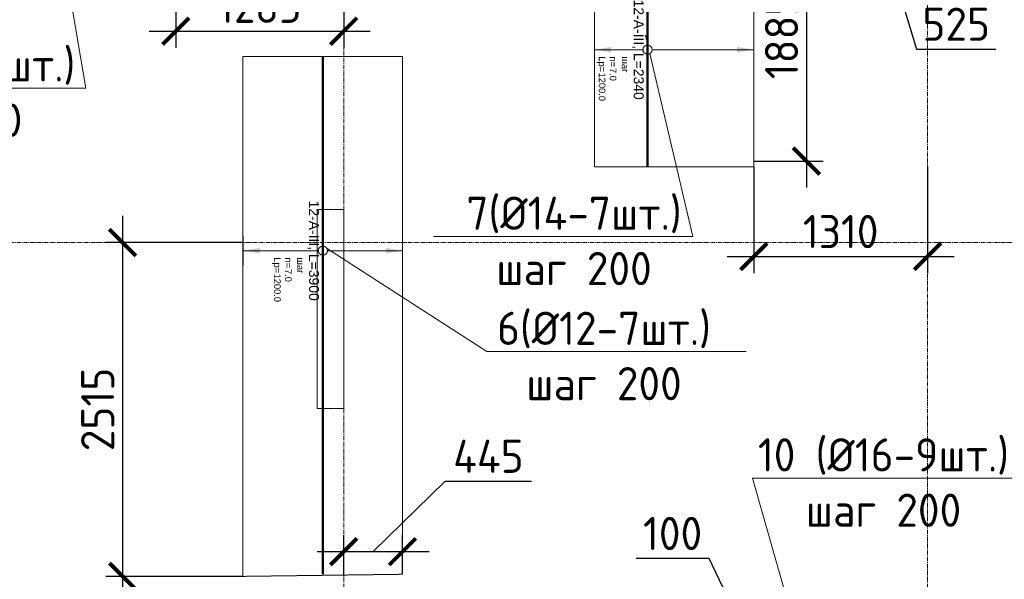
# Model space of a CAD drawing. Header units: millimetres. Extents: x -5898314 to 1055204, y -720802 to 1562611.
# Tile 323 of 362: x 130641 to 138061, y -42641 to -38426. Entities that reach past the tile are written whole.
import ezdxf
from ezdxf import colors
from ezdxf.entities.mleader import LeaderData, LeaderLine
from ezdxf.enums import TextEntityAlignment as Align
from ezdxf.math import Vec2, Vec3

# ---------------------------------------------------------------- set-up
doc = ezdxf.new("R2010")
doc.units = ezdxf.units.MM
doc.set_wipeout_variables(frame=1)
for name, pattern in [('01 Штриховая _4 мм_', [6, 3.5, -2.5]), ('______5', [1100, 800, -100, 100, -100]), ('DASHED', [7, 5, -2, 0]), ('GOST2.303 4', [7, 5, -2, 0]), ('осевая', [50.8, 31.75, -6.35, 6.35, -6.35])]:
    doc.linetypes.add(name, pattern=pattern)
for name, color, linetype, lineweight in [('907Сл Осевые', 1, 'Continuous', 0), ('_0.5', 94, 'Continuous', 50), ('АрмСтер', 2, 'Continuous', 50), ('контур распр. стерхней', 2, 'GOST2.303 4', 20), ('Оси', 40, '______5', 18), ('Перекрытие ж_бетон', 1, 'Continuous', 30), ('подоснова', 151, 'Continuous', 5), ('РАЗМЕРЫ', 1, 'Continuous', 9)]:
    doc.layers.add(name, color=color, linetype=linetype, lineweight=lineweight)
doc.layers.add('АрмСтер_атрибуты', color=2, linetype='Continuous', lineweight=0, plot=False)
doc.layers.add('Колонна_ бетон', color=7, linetype='Continuous', lineweight=50, true_color=0xb4b496)
doc.styles.add('GOST-2.304_Type-B', font='GOST_Common.ttf')
doc.styles.get("Standard").update_dxf_attribs({"font": 'arial.ttf'})
doc.styles.add('Аннотативный', font='arial.ttf')
doc.dimstyles.new('СПДС', dxfattribs={"dimscale": 100, "dimtxt": 2.5, "dimasz": 2, "dimexe": 1.25, "dimexo": 0, "dimtad": 1, "dimdec": 0, "dimrnd": 5, "dimtxsty": 'GOST-2.304_Type-B', "dimblk": 'ARCHTICK', "dimcen": 2.5, "dimdle": 2, "dimclrd": 1, "dimclre": 1, "dimclrt": 1, "dimadec": 0, "dimazin": 2, "dimtfac": 0.75, "dimtdec": 0, "dimtmove": 1, "dimatfit": 3, "dimfxl": 1, "dimtfillclr": 256, "dimtolj": 1, "dimarcsym": 1})

# ---------------------------------------------------------------- blocks, each defined once
blk = doc.blocks.new('подложка стн 1-го этажа')
at = {"layer": 'Колонна_ бетон', "color": 252, "linetype": 'DASHED', "lineweight": 0, "ltscale": 0.5, "true_color": 0x939598, "transparency": 33554687}
for p, q in [((35143.8, 14861.8, -200), (34943.8, 14861.8, -200)), ((34943.8, 13361.8, -200), (34943.8, 14861.8, -200)), ((34943.8, 14861.8, -200), (34943.8, 14861.8, -200)), ((35143.8, 14861.8, -200), (34943.8, 14861.8, -200)), ((34943.8, 13361.8, -200), (34943.8, 14861.8, -200)), ((34943.8, 14861.8, -200), (34943.8, 14861.8, -200)), ((35143.8, 14861.8, -200), (35143.8, 14861.8, -200)), ((35143.8, 14861.8, -200), (35143.8, 13361.8, -200)), ((35143.8, 14861.8, -200), (35143.8, 14861.8, -200)), ((35143.8, 14861.8, -200), (35143.8, 13361.8, -200)), ((34943.8, 13361.8, -200), (34943.8, 13361.8, -200)), ((35143.8, 13361.8, -200), (34943.8, 13361.8, -200)), ((34943.8, 13361.8, -200), (34943.8, 13361.8, -200)), ((35143.8, 13361.8, -200), (34943.8, 13361.8, -200)), ((35143.8, 13361.8, -200), (35143.8, 13361.8, -200)), ((35143.8, 13361.8, -200), (35143.8, 13361.8, -200))]:
    blk.add_line(p, q, dxfattribs=at)
blk = doc.blocks.new('оси блок 2')
at = {"layer": 'Оси', "color": 16, "linetype": 'осевая', "lineweight": 0, "transparency": 33554687}
for p, q in [((-58604.7, -322543), (-58604.7, -347914.1)), ((-54204.7, -322543), (-54204.7, -347914.1)), ((-89822.3, -337801.3), (-37238.5, -337801.3))]:
    blk.add_line(p, q, dxfattribs=at)
blk = doc.blocks.new('_None')
blk = doc.blocks.new('*U1034')
at = {"layer": 'РАЗМЕРЫ'}
for p, q in [((112.5, 800), (-112.5, 800)), ((112.5, -400), (-112.5, -400))]:
    blk.add_line(p, q, dxfattribs=at)
at = {"layer": 'РАЗМЕРЫ', "ltscale": 15}
blk.add_line((0, -400), (0, 800), dxfattribs=at)
at = {"layer": 'РАЗМЕРЫ'}
for points in [[(0, 800), (20.9, 674.8), (-20.9, 674.8)], [(0, -400), (20.9, -274.8), (-20.9, -274.8)]]:
    blk.add_solid(points, dxfattribs=at)
at = {"layer": 'АрмСтер_атрибуты', "color": 215, "ltscale": 15, "style": 'Аннотативный'}
for s, p in [('шаг', (51.4, -194.2)), ('n=', (51.4, -285.1)), ('Lр=', (50.2, -367.8))]:
    blk.add_text(s, height=50, dxfattribs=at).set_placement(p)
at = {"layer": 'АрмСтер_атрибуты', "style": 'Аннотативный', "flags": 8}
blk.add_attdef('ПОЗ', (110, 29.6), '', height=75, dxfattribs=at)
at = {"layer": 'АрмСтер_атрибуты', "color": 215, "style": 'Аннотативный'}
for tag, p, flags in [('ШАГ', (190.9, -194.2), 10), ('КОЛ', (138, -285.1), 8), ('ШИРИНА', (172.9, -367.8), 8)]:
    blk.add_attdef(tag, p, '', height=50, dxfattribs=dict(at, flags=flags))
at = {"layer": 'АрмСтер_атрибуты', "flags": 9}
for tag, p in [('МАССА', (-1033.5, -410.5)), ('ОБОЗНАЧЕНИЕ', (-1033.5, -524.4))]:
    blk.add_attdef(tag, p, '', height=75, dxfattribs=at)
at = {"linetype": 'Continuous', "lineweight": 0}
blk.add_wipeout([(35, 0), (28.3, 20.6), (10.8, 33.3), (-10.8, 33.3), (-28.3, 20.6), (-35, 0), (-28.3, -20.6), (-10.8, -33.3), (10.8, -33.3), (28.3, -20.6)], dxfattribs=at)
at = {"color": 0, "linetype": 'ByBlock', "lineweight": -2, "ltscale": 100}
blk.add_line((-1462.5, 0), (877.5, 0), dxfattribs=at)
at = {"layer": 'РАЗМЕРЫ'}
blk.add_circle((0, 0), 35, dxfattribs=at)
at = {"layer": 'АрмСтер_атрибуты', "style": 'Аннотативный', "flags": 8}
blk.add_attdef('НАИМЕНОВАНИЕ', text='', height=75, dxfattribs=at).set_placement((0, -29.3), align=Align.TOP_CENTER)
blk = doc.blocks.new('*U1052')
at = {"layer": 'РАЗМЕРЫ'}
for p, q in [((112.5, 600), (-112.5, 600)), ((112.5, -600), (-112.5, -600))]:
    blk.add_line(p, q, dxfattribs=at)
at = {"layer": 'РАЗМЕРЫ', "ltscale": 15}
blk.add_line((0, -600), (0, 600), dxfattribs=at)
at = {"layer": 'РАЗМЕРЫ'}
for points in [[(0, 600), (20.9, 474.8), (-20.9, 474.8)], [(0, -600), (20.9, -474.8), (-20.9, -474.8)]]:
    blk.add_solid(points, dxfattribs=at)
at = {"layer": 'АрмСтер_атрибуты', "color": 215, "ltscale": 15, "style": 'Аннотативный'}
for s, p in [('шаг', (51.4, -194.2)), ('n=', (51.4, -285.1)), ('Lр=', (50.2, -367.8))]:
    blk.add_text(s, height=50, dxfattribs=at).set_placement(p)
at = {"layer": 'АрмСтер_атрибуты', "style": 'Аннотативный', "flags": 8}
blk.add_attdef('ПОЗ', (110, 29.6), '', height=75, dxfattribs=at)
at = {"layer": 'АрмСтер_атрибуты', "color": 215, "style": 'Аннотативный'}
for tag, p, flags in [('ШАГ', (190.9, -194.2), 10), ('КОЛ', (138, -285.1), 8), ('ШИРИНА', (172.9, -367.8), 8)]:
    blk.add_attdef(tag, p, '', height=50, dxfattribs=dict(at, flags=flags))
at = {"layer": 'АрмСтер_атрибуты', "flags": 9}
for tag, p in [('МАССА', (-1033.5, -610.5)), ('ОБОЗНАЧЕНИЕ', (-1033.5, -724.4))]:
    blk.add_attdef(tag, p, '', height=75, dxfattribs=at)
at = {"linetype": 'Continuous', "lineweight": 0}
blk.add_wipeout([(35, 0), (28.3, 20.6), (10.8, 33.3), (-10.8, 33.3), (-28.3, 20.6), (-35, 0), (-28.3, -20.6), (-10.8, -33.3), (10.8, -33.3), (28.3, -20.6)], dxfattribs=at)
at = {"color": 0, "linetype": 'ByBlock', "lineweight": -2, "ltscale": 100}
blk.add_line((-1462.5, 0), (2437.5, 0), dxfattribs=at)
at = {"layer": 'РАЗМЕРЫ'}
blk.add_circle((0, 0), 35, dxfattribs=at)
at = {"layer": 'АрмСтер_атрибуты', "style": 'Аннотативный', "flags": 8}
blk.add_attdef('НАИМЕНОВАНИЕ', text='', height=75, dxfattribs=at).set_placement((0, -29.3), align=Align.TOP_CENTER)
blk = doc.blocks.new('_ArchTick')
at = {"color": 0, "linetype": 'ByBlock', "const_width": 0.15}
blk.add_lwpolyline([(-0.5, -0.5), (0.5, 0.5)], dxfattribs=at)
blk = doc.blocks.new('*D1106')
at = {"layer": '907Сл Осевые', "color": 1, "lineweight": -2, "transparency": 16777216}
for p, q in [((131817.8, -37337.2), (131817.8, -38637.1)), ((133082.8, -37337.2), (133082.8, -38637.1)), ((131617.8, -38512.1), (133282.8, -38512.1))]:
    blk.add_line(p, q, dxfattribs=at)
at = {"layer": 'DEFPOINTS', "color": 0, "lineweight": 0, "transparency": 16777216}
for p in [(131817.8, -37337.2), (133082.8, -37337.2), (133082.8, -38512.1)]:
    blk.add_point(p, dxfattribs=at)
at = {"layer": '907Сл Осевые', "color": 1, "lineweight": -2, "transparency": 16777216, "xscale": 200, "yscale": 200, "zscale": 200, "rotation": 180}
blk.add_blockref('_ArchTick', (131817.8, -38512.1), dxfattribs=at)
at = {"layer": '907Сл Осевые', "color": 1, "lineweight": -2, "transparency": 16777216, "xscale": 200, "yscale": 200, "zscale": 200}
blk.add_blockref('_ArchTick', (133082.8, -38512.1), dxfattribs=at)
at = {"layer": '907Сл Осевые', "color": 1, "lineweight": 0, "transparency": 16777216, "insert": (132450.3, -38324.6), "char_height": 250, "attachment_point": 5, "style": 'GOST-2.304_Type-B'}
blk.add_mtext('\\A1;1265', dxfattribs=at)
blk = doc.blocks.new('*D1120')
at = {"layer": '907Сл Осевые', "color": 1, "lineweight": -2, "transparency": 16777216}
for p, q in [((131416.6, -39904.4), (131416.6, -42819.1)), ((132322.3, -40104.4), (131291.6, -40104.4)), ((132322.3, -42619.1), (131291.6, -42619.1))]:
    blk.add_line(p, q, dxfattribs=at)
at = {"layer": 'DEFPOINTS', "color": 0, "lineweight": 0, "transparency": 16777216}
for p in [(132322.3, -40104.4), (131416.6, -42619.1), (132322.3, -42619.1)]:
    blk.add_point(p, dxfattribs=at)
at = {"layer": '907Сл Осевые', "color": 1, "lineweight": -2, "transparency": 16777216, "xscale": 200, "yscale": 200, "zscale": 200}
for p, rotation in [((131416.6, -40104.4), 90), ((131416.6, -42619.1), 270)]:
    blk.add_blockref('_ArchTick', p, dxfattribs=dict(at, rotation=rotation))
at = {"layer": '907Сл Осевые', "color": 1, "lineweight": 0, "transparency": 16777216, "insert": (131229.1, -41361.7), "char_height": 250, "attachment_point": 5, "rotation": 90, "style": 'GOST-2.304_Type-B'}
blk.add_mtext('\\A1;2515', dxfattribs=at)
blk = doc.blocks.new('*D1121')
at = {"layer": '907Сл Осевые', "color": 1, "lineweight": -2, "transparency": 16777216}
for p, q in [((133304.4, -42432.9), (133848.3, -41901.7)), ((133848.3, -41901.7), (134498.3, -41901.7)), ((133082.8, -42609.1), (133082.8, -42307.9)), ((133526, -42603.3), (133526, -42307.9)), ((132882.8, -42432.9), (133726, -42432.9))]:
    blk.add_line(p, q, dxfattribs=at)
at = {"layer": 'DEFPOINTS', "color": 0, "lineweight": 0, "transparency": 16777216}
for p in [(133526, -42432.9), (133082.8, -42609.1), (133526, -42603.3)]:
    blk.add_point(p, dxfattribs=at)
at = {"layer": '907Сл Осевые', "color": 1, "lineweight": -2, "transparency": 16777216, "xscale": 200, "yscale": 200, "zscale": 200, "rotation": 180}
blk.add_blockref('_ArchTick', (133082.8, -42432.9), dxfattribs=at)
at = {"layer": '907Сл Осевые', "color": 1, "lineweight": -2, "transparency": 16777216, "xscale": 200, "yscale": 200, "zscale": 200}
blk.add_blockref('_ArchTick', (133526, -42432.9), dxfattribs=at)
at = {"layer": '907Сл Осевые', "color": 1, "lineweight": 0, "transparency": 16777216, "insert": (134173.3, -41714.2), "char_height": 250, "attachment_point": 5, "style": 'GOST-2.304_Type-B'}
blk.add_mtext('\\A1;445', dxfattribs=at)
blk = doc.blocks.new('*D1064')
at = {"layer": '907Сл Осевые', "color": 1, "lineweight": -2, "transparency": 16777216}
for p, q in [((136569.7, -37404.4), (136569.7, -39690.7)), ((136173, -37604.4), (136694.7, -37604.4)), ((136173, -39490.7), (136694.7, -39490.7))]:
    blk.add_line(p, q, dxfattribs=at)
at = {"layer": 'DEFPOINTS', "color": 0, "lineweight": 0, "transparency": 16777216}
for p in [(136173, -37604.4), (136173, -39490.7), (136569.7, -39490.7)]:
    blk.add_point(p, dxfattribs=at)
at = {"layer": '907Сл Осевые', "color": 1, "lineweight": -2, "transparency": 16777216, "xscale": 200, "yscale": 200, "zscale": 200}
for p, rotation in [((136569.7, -37604.4), 90), ((136569.7, -39490.7), 270)]:
    blk.add_blockref('_ArchTick', p, dxfattribs=dict(at, rotation=rotation))
at = {"layer": '907Сл Осевые', "color": 1, "lineweight": 0, "transparency": 16777216, "insert": (136382.2, -38547.6), "char_height": 250, "attachment_point": 5, "rotation": 90, "style": 'GOST-2.304_Type-B'}
blk.add_mtext('\\A1;1885', dxfattribs=at)
blk = doc.blocks.new('*D1077')
at = {"layer": 'DEFPOINTS', "color": 0, "lineweight": 0, "ltscale": 0.3, "transparency": 16777216}
for p in [(136173, -39533.6), (137482.8, -39533.6), (137482.8, -40209.2)]:
    blk.add_point(p, dxfattribs=at)
at = {"layer": 'подоснова', "color": 1, "lineweight": -2, "ltscale": 0.3, "transparency": 16777216}
for p, q in [((136173, -39533.6), (136173, -40334.2)), ((137482.8, -39533.6), (137482.8, -40334.2)), ((135973, -40209.2), (137682.8, -40209.2))]:
    blk.add_line(p, q, dxfattribs=at)
at = {"layer": 'подоснова', "color": 1, "lineweight": -2, "ltscale": 0.3, "transparency": 16777216, "xscale": 200, "yscale": 200, "zscale": 200, "rotation": 180}
blk.add_blockref('_ArchTick', (136173, -40209.2), dxfattribs=at)
at = {"layer": 'подоснова', "color": 1, "lineweight": -2, "ltscale": 0.3, "transparency": 16777216, "xscale": 200, "yscale": 200, "zscale": 200}
blk.add_blockref('_ArchTick', (137482.8, -40209.2), dxfattribs=at)
at = {"layer": 'подоснова', "color": 1, "ltscale": 0.3, "transparency": 16777216, "insert": (136827.9, -40021.7), "char_height": 250, "attachment_point": 5, "style": 'GOST-2.304_Type-B'}
blk.add_mtext('\\A1;1310', dxfattribs=at)
blk = doc.blocks.new('*D1078')
at = {"layer": '907Сл Осевые', "color": 1, "lineweight": -2, "transparency": 16777216}
for p, q in [((136957.6, -37604.4), (136957.6, -38178.4)), ((137482.8, -37604.4), (137482.8, -38178.4)), ((137682.8, -38053.4), (136757.6, -38053.4)), ((137220.2, -38053.4), (137398.3, -38647.2)), ((137398.3, -38647.2), (137998.3, -38647.2))]:
    blk.add_line(p, q, dxfattribs=at)
at = {"layer": 'DEFPOINTS', "color": 0, "lineweight": 0, "transparency": 16777216}
for p in [(136957.6, -37604.4), (137482.8, -37604.4), (136957.6, -38053.4)]:
    blk.add_point(p, dxfattribs=at)
at = {"layer": '907Сл Осевые', "color": 1, "lineweight": -2, "transparency": 16777216, "xscale": 200, "yscale": 200, "zscale": 200, "rotation": 180}
blk.add_blockref('_ArchTick', (136957.6, -38053.4), dxfattribs=at)
at = {"layer": '907Сл Осевые', "color": 1, "lineweight": -2, "transparency": 16777216, "xscale": 200, "yscale": 200, "zscale": 200}
blk.add_blockref('_ArchTick', (137482.8, -38053.4), dxfattribs=at)
at = {"layer": '907Сл Осевые', "color": 1, "lineweight": 0, "transparency": 16777216, "insert": (137698.3, -38459.7), "char_height": 250, "attachment_point": 5, "style": 'GOST-2.304_Type-B'}
blk.add_mtext('\\A1;525', dxfattribs=at)
blk = doc.blocks.new('*D1437')
at = {"layer": '_0.5', "color": 1, "lineweight": -2, "transparency": 16777216}
for p, q in [((135836.4, -42483.4), (135286.4, -42483.4)), ((136090, -43014.6), (135836.4, -42483.4)), ((136038.8, -43273.3), (136038.8, -42889.6)), ((136141.2, -43273.3), (136141.2, -42889.6)), ((136038.8, -43014.6), (135838.8, -43014.6)), ((136141.2, -43014.6), (136038.8, -43014.6)), ((136141.2, -43014.6), (136038.8, -43014.6)), ((136141.2, -43014.6), (136341.2, -43014.6))]:
    blk.add_line(p, q, dxfattribs=at)
at = {"layer": 'DEFPOINTS', "color": 0, "lineweight": 0, "transparency": 16777216}
for p in [(136038.8, -43014.6), (136038.8, -43273.3), (136141.2, -43273.3)]:
    blk.add_point(p, dxfattribs=at)
at = {"layer": '_0.5', "color": 1, "lineweight": -2, "transparency": 16777216, "xscale": 200, "yscale": 200, "zscale": 200}
blk.add_blockref('_ArchTick', (136038.8, -43014.6), dxfattribs=at)
at = {"layer": '_0.5', "color": 1, "lineweight": -2, "transparency": 16777216, "xscale": 200, "yscale": 200, "zscale": 200, "rotation": 180}
blk.add_blockref('_ArchTick', (136141.2, -43014.6), dxfattribs=at)
at = {"layer": '_0.5', "color": 1, "lineweight": 0, "transparency": 16777216, "insert": (135561.4, -42295.9), "char_height": 250, "attachment_point": 5, "style": 'GOST-2.304_Type-B'}
blk.add_mtext('\\A1;100', dxfattribs=at)

msp = doc.modelspace()

# ---------------------------------------------------------------- linework, layer by layer
at = {"layer": 'контур распр. стерхней', "linetype": '01 Штриховая _4 мм_'}
for points in [[(134973.21, -39533.64), (134973.21, -37189.08), (136173, -37189.09), (136173, -39533.65)], [(132322.28, -42619.05), (132322.28, -38703.26), (133525.96, -38703.27), (133525.96, -42603.27)]]:
    msp.add_lwpolyline(points, close=True, dxfattribs=at)

# ---------------------------------------------------------------- block references
at = {"layer": 'Перекрытие ж_бетон'}
msp.add_blockref('подложка стн 1-го этажа', (97939.43, -54716.23, 560), dxfattribs=at)
at = {"layer": 'подоснова', "color": 2, "ltscale": 0.3}
msp.add_blockref('оси блок 2', (191688.07, 297696.88), dxfattribs=at)

# ---------------------------------------------------------------- dimensions: what is measured, and where the dimension line sits
at = {"layer": '907Сл Осевые', "lineweight": 0}
for base, p1, p2, picture, middle in [((133082.76, -38512.14), (131817.79, -37337.25), (133082.76, -37337.25), '*D1106', (132450.28, -38324.64)), ((136957.58, -38053.45), (137482.76, -37604.38), (136957.58, -37604.38), '*D1078', (137460.8, -38459.7))]:
    dim = msp.add_linear_dim(base=base, p1=p1, p2=p2, dimstyle='СПДС', override={"dimtxt": 2.5}, dxfattribs=at)
    dim.commit()
    dim.dimension.update_dxf_attribs({"geometry": picture, "text_midpoint": middle})
at = {"layer": '_0.5', "color": 1, "lineweight": 0}
dim = msp.add_linear_dim(base=(136038.8, -43014.64), p1=(136141.23, -43273.3), p2=(136038.8, -43273.3), dimstyle='СПДС', override={"dimtxt": 2.5}, dxfattribs=at)
dim.commit()
dim.dimension.update_dxf_attribs({"geometry": '*D1437', "text_midpoint": (135773.88, -42483.39), "dimtype": 160})

# ---------------------------------------------------------------- leaders
at = {"layer": 'подоснова', "color": 6, "lineweight": 0, "ltscale": 0.3}
ml = msp.add_multileader_mtext('Standard', dxfattribs=at)
ml.set_content('8*(%%C14-19шт.)\\Pшаг 100', color=6, style='GOST-2.304_Type-B')
ml.set_leader_properties(color=256, linetype='ByLayer', lineweight=15)
ml.set_arrow_properties(name='NONE')
ml.build(insert=Vec2(0, 0))
ml.multileader.update_dxf_attribs({"text_left_attachment_type": 6, "text_right_attachment_type": 6, "dogleg_length": 0.1, "arrow_head_size": 18})
ctx = ml.context
ctx.base_point, ctx.char_height, ctx.arrow_head_size, ctx.landing_gap_size, ctx.plane_origin = Vec3(129054.36, -38941.02, 180), 250, 18, 20, Vec3(120632.94, -33604.55, 180)
ctx.left_attachment, ctx.right_attachment, ctx.text_align_type = 6, 6, 1
notes = []
notes.append((ctx, [(1, (1, 1, 0), (131140.67, -38941.02, 180), (-1, 0), 0.1, [(0, [(130609.01, -35872.7, 180)], 0, [])])]))
ctx.mtext.insert, ctx.mtext.alignment, ctx.mtext.flow_direction = Vec3(130097.46, -38641.02, 180), 2, 5
ml = msp.add_multileader_mtext('Standard', dxfattribs=at)
ml.set_content('7(%%C14-7шт.)\\Pшаг 200', color=6, style='GOST-2.304_Type-B')
ml.set_leader_properties(color=256, linetype='ByLayer', lineweight=15)
ml.set_arrow_properties(name='NONE')
ml.build(insert=Vec2(0, 0))
ml.multileader.update_dxf_attribs({"text_left_attachment_type": 6, "text_right_attachment_type": 6, "dogleg_length": 0.1, "arrow_head_size": 18})
ctx = ml.context
ctx.base_point, ctx.char_height, ctx.arrow_head_size, ctx.landing_gap_size, ctx.plane_origin = Vec3(133923.94, -40058.55, 180), 250, 18, 20, Vec3(127322.38, -34119.59, 180)
ctx.left_attachment, ctx.right_attachment, ctx.text_align_type = 6, 6, 1
notes.append((ctx, [(1, (1, 1, 0), (135712.91, -40058.55, 180), (-1, 0), 0.1, [(0, [(135357.65, -38543.34, 180)], 0, [])])]))
ctx.mtext.insert, ctx.mtext.alignment, ctx.mtext.flow_direction = Vec3(134818.37, -39758.55, 180), 2, 5
at = {"layer": 'подоснова', "color": 4, "lineweight": 0, "ltscale": 0.3}
ml = msp.add_multileader_mtext('Standard', dxfattribs=at)
ml.set_content('6(%%C12-7шт.)\\Pшаг 200', color=4, style='GOST-2.304_Type-B')
ml.set_leader_properties(color=256, linetype='ByLayer', lineweight=15)
ml.set_arrow_properties(name='NONE')
ml.build(insert=Vec2(0, 0))
ml.multileader.update_dxf_attribs({"text_left_attachment_type": 6, "text_right_attachment_type": 6, "dogleg_length": 0.1, "arrow_head_size": 18})
ctx = ml.context
ctx.base_point, ctx.char_height, ctx.arrow_head_size, ctx.landing_gap_size, ctx.plane_origin = Vec3(134161.82, -40925.48, 180), 250, 18, 20, Vec3(124880.13, -35089.75, 180)
ctx.left_attachment, ctx.right_attachment, ctx.text_align_type = 6, 6, 1
notes.append((ctx, [(0, (1, 1, 0), (134161.72, -40925.48, 180), (1, 0), 0.1, [(0, [(132952.86, -40146.22, 180)], 0, [])])]))
ctx.mtext.insert, ctx.mtext.alignment, ctx.mtext.flow_direction = Vec3(135044.32, -40625.48, 180), 2, 5
at = {"layer": 'подоснова', "color": 5, "lineweight": 0, "ltscale": 0.3}
ml = msp.add_multileader_mtext('Standard', dxfattribs=at)
ml.set_content('10 (%%C16-9шт.)\\Pшаг 200', color=5, style='GOST-2.304_Type-B')
ml.set_leader_properties(color=256, linetype='ByLayer', lineweight=15)
ml.set_arrow_properties(name='NONE')
ml.build(insert=Vec2(0, 0))
ml.multileader.update_dxf_attribs({"text_left_attachment_type": 6, "text_right_attachment_type": 6, "dogleg_length": 0.1, "arrow_head_size": 18})
ctx = ml.context
ctx.base_point, ctx.char_height, ctx.arrow_head_size, ctx.landing_gap_size, ctx.plane_origin = Vec3(136162.64, -41878.73), 250, 18, 20, Vec3(131687.62, -42030.43)
ctx.left_attachment, ctx.right_attachment, ctx.text_align_type = 6, 6, 1
notes.append((ctx, [(0, (1, 1, 0), (136162.54, -41878.73), (1, 0), 0.1, [(0, [(136997.82, -44801.64)], 0, [])])]))
ctx.mtext.insert, ctx.mtext.alignment, ctx.mtext.flow_direction = Vec3(137150.45, -41578.73), 2, 5
for ctx, leaders in notes:
    for number, flags, end, landing, length, lines in leaders:
        leader = LeaderData()
        leader.index, (leader.has_last_leader_line, leader.has_dogleg_vector, leader.attachment_direction) = number, flags
        leader.last_leader_point, leader.dogleg_vector, leader.dogleg_length = Vec3(end), Vec3(landing), length
        for number, points, colour, breaks in lines:
            line = LeaderLine()
            line.index, line.vertices, line.color, line.breaks = number, Vec3.list(points), colors.encode_raw_color(colour), breaks
            leader.lines.append(line)
        ctx.leaders.append(leader)

# ---------------------------------------------------------------- next in the draw order: block references
at = {"layer": 'АрмСтер', "ltscale": 15}
ref = msp.add_blockref('*U1034', (135373, -38651.59), dxfattribs=dict(at, rotation=270))
ref.add_attrib('НАИМЕНОВАНИЕ', '12-A-III, L=2340', dxfattribs={"layer": 'АрмСтер_атрибуты', "height": 75, "rotation": 270, "style": 'Аннотативный', "flags": 8}).set_placement((135343.66, -38651.59), align=Align.TOP_CENTER)
ref.add_attrib('КОЛ', '7.0', (135087.87, -38789.64), dxfattribs={"layer": 'АрмСтер_атрибуты', "color": 215, "height": 50, "rotation": 270, "style": 'Аннотативный', "flags": 8})
ref.add_attrib('ШИРИНА', '1200.0', (135005.2, -38824.47), dxfattribs={"layer": 'АрмСтер_атрибуты', "color": 215, "height": 50, "rotation": 270, "style": 'Аннотативный', "flags": 8})
ref = msp.add_blockref('*U1052', (132925.96, -40165.77), dxfattribs=dict(at, rotation=270))
ref.add_attrib('НАИМЕНОВАНИЕ', '12-A-III, L=3900', dxfattribs={"layer": 'АрмСтер_атрибуты', "height": 75, "rotation": 270, "style": 'Аннотативный', "flags": 8}).set_placement((132896.62, -40165.77), align=Align.TOP_CENTER)
ref.add_attrib('КОЛ', '7.0', (132640.83, -40303.82), dxfattribs={"layer": 'АрмСтер_атрибуты', "color": 215, "height": 50, "rotation": 270, "style": 'Аннотативный', "flags": 8})
ref.add_attrib('ШИРИНА', '1200.0', (132558.16, -40338.65), dxfattribs={"layer": 'АрмСтер_атрибуты', "color": 215, "height": 50, "rotation": 270, "style": 'Аннотативный', "flags": 8})

# ---------------------------------------------------------------- next in the draw order: dimensions: what is measured, and where the dimension line sits
at = {"layer": '907Сл Осевые', "lineweight": 0}
for base, p1, p2, picture, middle in [((136569.67, -39490.74), (136173, -37604.38), (136173, -39490.74), '*D1064', (136382.17, -38547.56)), ((131416.58, -42619.05), (132322.28, -40104.38), (132322.28, -42619.05), '*D1120', (131229.08, -41361.72))]:
    dim = msp.add_linear_dim(base=base, p1=p1, p2=p2, angle=90, dimstyle='СПДС', override={"dimtxt": 2.5}, dxfattribs=at)
    dim.commit()
    dim.dimension.update_dxf_attribs({"geometry": picture, "text_midpoint": middle})
dim = msp.add_linear_dim(base=(133525.96, -42432.9), p1=(133082.76, -42609.08), p2=(133525.96, -42603.27), dimstyle='СПДС', override={"dimtxt": 2.5}, dxfattribs=at)
dim.commit()
dim.dimension.update_dxf_attribs({"geometry": '*D1121', "text_midpoint": (133910.76, -41901.65), "dimtype": 160})
at = {"layer": 'подоснова', "color": 2, "ltscale": 0.3}
dim = msp.add_linear_dim(base=(137482.76, -40209.21), p1=(136173, -39533.65), p2=(137482.76, -39533.65), dimstyle='СПДС', override={"dimtxt": 2.5}, dxfattribs=at)
dim.commit()
dim.dimension.update_dxf_attribs({"geometry": '*D1077', "text_midpoint": (136827.88, -40021.71)})

doc.saveas('drawing.dxf')
